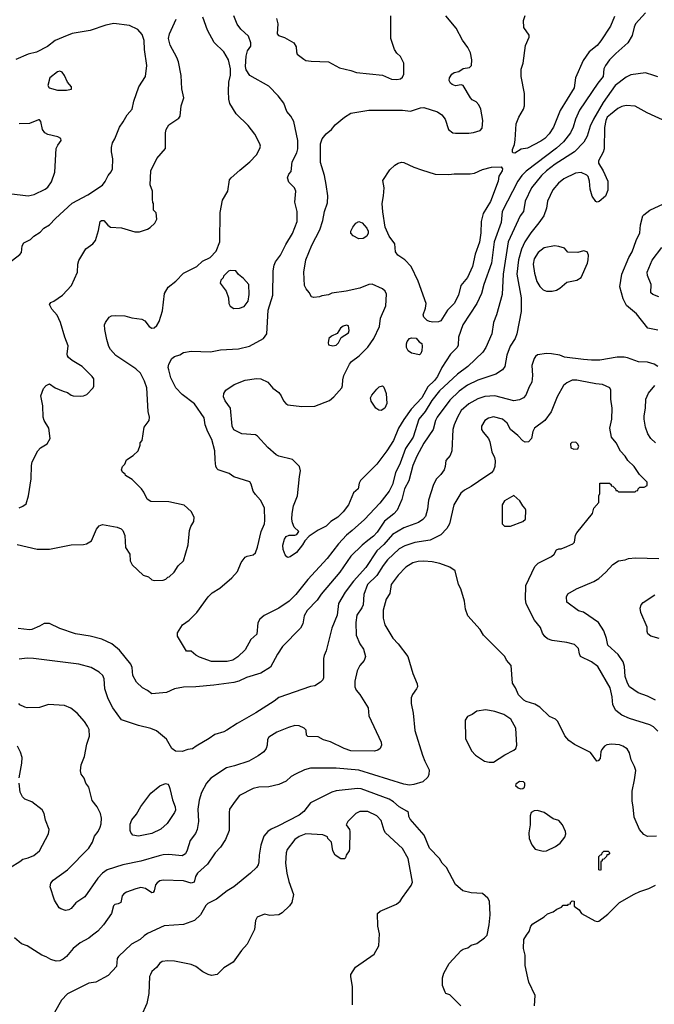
# Model space of a CAD drawing. Extents: x 997028 to 1115134, y 536408 to 618974.
# Tile 430 of 473: x 1105538 to 1111184, y 545468 to 554231. Entities that reach past the tile are written whole.
import ezdxf

# ---------------------------------------------------------------- set-up
doc = ezdxf.new("R2010")
doc.units = 0

msp = doc.modelspace()

# ---------------------------------------------------------------- linework, layer by layer
at = {"layer": '0CON10XD'}
for points in [[(1111215, 553722.5), (1111180, 553735), (1111105, 553757.5), (1110975, 553741.1), (1110935, 553721.1), (1110835, 553646.2), (1110730, 553495), (1110642.5, 553345), (1110613.6, 553285), (1110587.5, 553195), (1110557.6, 553142.4), (1110474.7, 553055.3), (1110303.5, 552946.5), (1110224, 552886), (1110182.1, 552845), (1110091.8, 552735), (1110034.7, 552615.3), (1110019.2, 552525), (1109990, 552485), (1109885, 552253.8), (1109840.3, 551965), (1109829.6, 551785), (1109781.1, 551605), (1109754.6, 551535.4), (1109737.5, 551435), (1109686.7, 551315), (1109658.1, 551271.9), (1109524.7, 551145.3), (1109433.2, 551076.8), (1109273.2, 550926.8), (1109205, 550841.8), (1109145.8, 550744.2), (1109090.8, 550675), (1109039.2, 550515), (1108969.5, 550415), (1108924.7, 550285), (1108880.8, 550199.2), (1108855, 550095.8), (1108825, 550034.3), (1108741.9, 549928.1), (1108605, 549784.4), (1108495.3, 549684.8), (1108446.5, 549643.5), (1108374.4, 549565), (1108275, 549435.7), (1108101.1, 549248.9), (1107994.4, 549115), (1107935.6, 549055), (1107845.3, 548994.7), (1107712.4, 548927.6), (1107673.8, 548895), (1107657, 548863), (1107647.4, 548762.6), (1107595.5, 548714.5), (1107545, 548624), (1107480.3, 548559.7), (1107435, 548531.4), (1107385, 548520), (1107245, 548520.6), (1107136.9, 548556.9), (1107104.2, 548574.2), (1107065, 548610), (1107021.7, 548611.7), (1106950.5, 548730.5), (1106943.8, 548745), (1106943.8, 548775), (1106986.2, 548845), (1107045, 548886), (1107115, 548956), (1107215, 549096), (1107250.7, 549129.3), (1107317.6, 549172.4), (1107427, 549263), (1107475, 549318.8), (1107508.7, 549401.3), (1107543.3, 549446.7), (1107562.7, 549457.3), (1107615, 549468.8), (1107635, 549486.7), (1107653.6, 549536.4), (1107687.8, 549675), (1107715.4, 549744.6), (1107719.5, 549775), (1107715.5, 549885.5), (1107682, 549955), (1107636, 550005), (1107615.8, 550035), (1107598, 550098), (1107585, 550117.5), (1107444.1, 550164.1), (1107401.7, 550191.7), (1107305, 550223.8), (1107295, 550232.5), (1107283.8, 550255), (1107276.2, 550315), (1107275.5, 550395.5), (1107247.1, 550495), (1107212.4, 550562.4), (1107189.2, 550625), (1107178.9, 550688.9), (1107095, 550812.5), (1106984, 550895), (1106927.5, 550955), (1106883.4, 551043.4), (1106864, 551115), (1106860, 551135), (1106864, 551165), (1106893.3, 551215), (1106915, 551233.3), (1106961.7, 551248.3), (1106995, 551270), (1107065, 551280), (1107235, 551276.2), (1107324, 551294), (1107485, 551302.5), (1107583.2, 551326.8), (1107706.7, 551395), (1107736, 551435), (1107750, 551645), (1107791.7, 551778.3), (1107794, 551996), (1107802.2, 552047.8), (1107813.3, 552076.7), (1107859.1, 552135), (1107905, 552230), (1107965, 552328.8), (1108007.5, 552435), (1108007.5, 552525), (1107987, 552607), (1107994, 552705), (1107983.3, 552735), (1107933.3, 552785), (1107920, 552825), (1107932.5, 552855), (1107955, 552880), (1107963.3, 552965), (1108003, 553047), (1108012.5, 553082.5), (1108012.5, 553155), (1107976, 553325), (1107951.7, 553371.7), (1107916, 553415), (1107887.2, 553487.2), (1107838.8, 553555), (1107755, 553638.8), (1107585, 553733.8), (1107554, 553784), (1107548.2, 553815), (1107552.2, 553907.8), (1107566, 553955), (1107593.8, 553995), (1107596.2, 554025), (1107573.8, 554085), (1107505, 554145.8), (1107472.2, 554192.2), (1107444.4, 554265)], [(1111105, 554293.3), (1111016.5, 554193.5), (1111003.8, 554165), (1110988.3, 554091.7), (1110949.4, 554025), (1110840.7, 553929.3), (1110786.7, 553875), (1110749.4, 553825), (1110735.6, 553795), (1110728.6, 553725), (1110682.2, 553667.8), (1110520, 553425), (1110482.3, 553345), (1110461.1, 553275), (1110438.5, 553225), (1110377.1, 553145), (1110312.8, 553087.2), (1110045.7, 552884.3), (1110005, 552843.6), (1109971.3, 552795), (1109830.7, 552525), (1109822, 552425), (1109758.7, 552255), (1109735.5, 552065.5), (1109669.1, 551875), (1109646.9, 551793.1), (1109605, 551706), (1109481.4, 551515), (1109442.9, 551405), (1109439.4, 551335), (1109431.9, 551315), (1109371.9, 551255), (1109295.2, 551134.8), (1109254.1, 551055), (1109228.8, 551021.2), (1109170.6, 550965), (1109117.2, 550865), (1109021.2, 550765), (1108955, 550672.9), (1108909.1, 550595), (1108864.1, 550485.9), (1108805.9, 550394.1), (1108716.9, 550275), (1108569.3, 550130.7), (1108557.5, 550105), (1108550, 550055), (1108509.5, 550020.5), (1108462.9, 549915), (1108417.6, 549852.4), (1108367.5, 549805), (1108308, 549765), (1108265, 549724.2), (1108195, 549688.6), (1108115, 549633.3), (1108075.9, 549594.1), (1108055, 549556.7), (1108001.2, 549488.8), (1107945, 549451.2), (1107925, 549446.2), (1107915, 549450), (1107899.1, 549469.1), (1107881.4, 549515), (1107879.4, 549555), (1107893, 549607), (1107909.7, 549630.3), (1107935, 549644), (1107985, 549643.8), (1108005, 549650), (1108023.3, 549675), (1107981.2, 549715), (1107964.3, 549754.3), (1107960, 549785), (1107961.9, 549835), (1107975.7, 549904.3), (1107999.2, 549965), (1108010, 549995), (1108027.1, 550165), (1108037.5, 550215), (1108028.8, 550255), (1107965, 550315.8), (1107845, 550347.1), (1107819.3, 550359.3), (1107745.8, 550425), (1107655, 550524), (1107635, 550536), (1107515, 550544), (1107445, 550581.2), (1107430, 550615), (1107413.9, 550773.9), (1107365, 550840), (1107350.8, 550875), (1107354, 550905), (1107373.3, 550935), (1107445.6, 550984.4), (1107545, 551021.9), (1107645, 551037.5), (1107685, 551035.8), (1107746.7, 551005), (1107791.3, 550951.3), (1107844.4, 550914.4), (1107864.3, 550885), (1107885, 550838.8), (1107905, 550816), (1107925, 550804.3), (1108047.3, 550787.3), (1108165, 550793.1), (1108295, 550843.5), (1108333.1, 550875), (1108404.2, 550955), (1108411.4, 550975), (1108412.9, 551025), (1108421.4, 551065), (1108471.4, 551165), (1108490.2, 551189.8), (1108559.3, 551240.7), (1108635, 551316), (1108688.6, 551395), (1108739.3, 551500.7), (1108749.2, 551575), (1108795.9, 551685.9), (1108803, 551787), (1108791.2, 551815), (1108767.3, 551837.3), (1108675, 551877.5), (1108645, 551875.7), (1108565, 551843.1), (1108444.4, 551815.6), (1108315, 551796), (1108285, 551784), (1108226.1, 551773.9), (1108205, 551763.3), (1108155, 551760), (1108133.6, 551763.6), (1108113.6, 551803.6), (1108085.9, 551835.9), (1108070.8, 551865), (1108067.1, 551985), (1108084.4, 552095), (1108138.1, 552225), (1108209.1, 552360.9), (1108236.7, 552445), (1108251.1, 552525), (1108277.4, 552602.6), (1108280, 552665), (1108264.3, 552765), (1108250, 552845), (1108215, 552960), (1108214.4, 553125), (1108229.7, 553170.3), (1108265, 553214.2), (1108312.5, 553255), (1108345.8, 553295), (1108428, 553365), (1108485, 553398.6), (1108645, 553426.9), (1108945, 553426.9), (1109014.2, 553415.8), (1109105, 553447.1), (1109135, 553449.2), (1109255, 553410.8), (1109295, 553386), (1109324.2, 553345), (1109354.3, 553254.3), (1109392.5, 553225), (1109415, 553220), (1109535, 553220), (1109575, 553226.2), (1109633.9, 553246.1), (1109653.9, 553266.1), (1109660, 553335), (1109640, 553435), (1109622, 553475), (1109599.1, 553499.1), (1109565, 553518), (1109548, 553535), (1109485, 553646.2), (1109465, 553651.2), (1109415, 553643.8), (1109385, 553653.3), (1109372.5, 553665), (1109360.7, 553690.7), (1109362.5, 553715), (1109384.1, 553745.9), (1109405, 553760), (1109445, 553770), (1109485, 553797.5), (1109540, 553805), (1109557.5, 553825), (1109560, 553875), (1109548.8, 553935), (1109526.2, 553985), (1109477.7, 554047.7), (1109422, 554155), (1109330, 554265)], [(1107822.3, 554242.3), (1107836.4, 554193.6), (1107830, 554105), (1107841.7, 554091.7), (1107895, 554073.3), (1107976.7, 554025), (1107999.3, 553989.3), (1108000, 553945), (1108006.7, 553925), (1108065, 553880), (1108085, 553869.2), (1108131.2, 553861.2), (1108285, 553856.7), (1108385, 553804.2), (1108485, 553780), (1108535, 553761.2), (1108765, 553738.8), (1108845, 553702), (1108895, 553700), (1108925, 553706.2), (1108945, 553720), (1108956.2, 553745), (1108956, 553845), (1108926.7, 553905), (1108895, 553933.3), (1108873.3, 553965), (1108840, 554065), (1108840, 554265)], [(1110829.4, 554260.6), (1110795, 554174), (1110707.6, 554042.4), (1110675, 554001.4), (1110604.6, 553945.4), (1110550.7, 553869.3), (1110484.2, 553715), (1110471.1, 553625), (1110346.2, 553423.8), (1110286.7, 553275), (1110248.1, 553215), (1110210.8, 553175), (1110175, 553149.5), (1110055, 553089.2), (1110000.5, 553079.5), (1109945, 553043.3), (1109930, 553045), (1109923, 553053), (1109923.3, 553075), (1109939.7, 553120.3), (1109947, 553163), (1109955.7, 553305), (1109978.1, 553365), (1110021.9, 553435), (1110028.9, 553465), (1110029.4, 553575), (1110000.6, 553725), (1109999.5, 553790.5), (1110018, 553845), (1110039.7, 554000.3), (1110070.8, 554075), (1110072, 554095), (1110022.7, 554162.7), (1110020, 554225), (1110035, 554270)], [(1105435, 552060), (1105539.5, 552140.5), (1105555, 552160), (1105560.7, 552219.3), (1105576.1, 552243.9), (1105634.1, 552275.9), (1105664.2, 552305.8), (1105719.1, 552340.9), (1105754.4, 552375.6), (1105805, 552406), (1105857.3, 552462.7), (1106005, 552599.2), (1106145, 552672), (1106275, 552758), (1106299.4, 552790.6), (1106325, 552843.8), (1106353.2, 552876.8), (1106364.4, 552905), (1106367.9, 552992.1), (1106355.8, 553054.2), (1106355.7, 553095), (1106364, 553135), (1106385, 553170), (1106425.7, 553275), (1106459.2, 553320.8), (1106494.4, 553385), (1106538.1, 553435), (1106552.5, 553505), (1106598.9, 553635), (1106658.5, 553725), (1106670.9, 553825), (1106648.5, 553965), (1106646.7, 554045), (1106629.1, 554099.1), (1106590, 554145), (1106515, 554180), (1106375, 554197.1), (1106305, 554181.4), (1106165.9, 554135.9), (1106005, 554109.5), (1105925, 554074.5), (1105855, 554046.7), (1105786.6, 553993.4), (1105686.8, 553943.2), (1105615, 553924.2), (1105505, 553878)], [(1105515, 549559.4), (1105695, 549520), (1105805, 549519.2), (1105995, 549558.6), (1106105, 549561.4), (1106132.7, 549567.3), (1106175.8, 549594.2), (1106222.4, 549697.6), (1106245, 549726.2), (1106275, 549738), (1106405, 549715.8), (1106440.5, 549700.5), (1106456.7, 549685), (1106475, 549640), (1106481.2, 549535), (1106517.5, 549475), (1106520, 549415), (1106540.5, 549380.5), (1106636.4, 549286.4), (1106683.6, 549273.6), (1106715, 549247.5), (1106735, 549240), (1106815, 549242.5), (1106838.3, 549251.7), (1106855, 549270), (1106868.3, 549271.7), (1106913.3, 549315), (1106948.8, 549371.2), (1106996.9, 549415), (1107037.4, 549557.4), (1107048.8, 549685), (1107060.4, 549719.6), (1107088.6, 549765), (1107089.2, 549805), (1107063.3, 549855), (1107001.7, 549911.7), (1106865, 549940), (1106705, 549943.8), (1106673.3, 549965), (1106643.3, 550025), (1106623.3, 550055), (1106539.5, 550139.5), (1106480, 550175), (1106476.4, 550186.4), (1106452.5, 550205), (1106443.8, 550225), (1106453.3, 550255), (1106472.5, 550275), (1106487.5, 550315), (1106547.5, 550352.5), (1106592.5, 550395), (1106610, 550445), (1106610, 550465), (1106627.5, 550485), (1106646.7, 550605), (1106691.2, 550665), (1106693.9, 550693.9), (1106680, 550745), (1106668.2, 550955), (1106649.1, 551015), (1106614, 551085), (1106571.2, 551125), (1106395, 551244), (1106346.6, 551296.6), (1106332.4, 551322.4), (1106313.6, 551383.6), (1106295.7, 551475), (1106294.4, 551515.6), (1106302.4, 551537.6), (1106335, 551583.8), (1106355, 551596), (1106395, 551599.2), (1106475, 551597.1), (1106537, 551577), (1106625.5, 551565.5), (1106650.7, 551550.7), (1106689.8, 551499.8), (1106715, 551486.7), (1106735, 551490), (1106759.5, 551510.5), (1106778.1, 551545), (1106808.8, 551641.2), (1106825.6, 551795), (1106859.5, 551850.5), (1106926.2, 551905), (1106995.7, 551974.3), (1107114.2, 552035.8), (1107165, 552082), (1107234.1, 552115.9), (1107287.7, 552172.3), (1107320, 552255), (1107322.2, 552515), (1107341.4, 552625), (1107390.8, 552705), (1107404.2, 552805), (1107419.2, 552825), (1107497.2, 552892.8), (1107585, 552965.7), (1107645, 553030), (1107676, 553085), (1107680, 553105), (1107676, 553125), (1107631.7, 553211.7), (1107569.7, 553289.7), (1107464.5, 553394.5), (1107408.5, 553485), (1107399.1, 553525), (1107397.1, 553595), (1107399.5, 553675), (1107412.7, 553737.3), (1107412.7, 553792.7), (1107395.8, 553875), (1107354.5, 553944.5), (1107268.3, 554028.3), (1107208.1, 554138.1), (1107168.1, 554255)], [(1105533.4, 549886.6), (1105565, 549901.2), (1105596.1, 549923.9), (1105616.2, 549995), (1105641.4, 550145), (1105642.7, 550262.7), (1105649.2, 550295), (1105700, 550395), (1105725, 550420), (1105782.9, 550457.1), (1105808.6, 550505), (1105798, 550595), (1105755.7, 550665), (1105747.1, 550695), (1105745.6, 550795), (1105725.9, 550884.1), (1105750.8, 550949.2), (1105775, 550976.7), (1105805, 550990), (1105855, 550953.8), (1105925, 550923.8), (1105965, 550913.3), (1105995, 550890), (1106015, 550883.3), (1106075, 550880), (1106105, 550883.3), (1106135, 550896.7), (1106192.5, 550955), (1106199.3, 550970.7), (1106196.7, 551035), (1106183.3, 551055), (1106095, 551144), (1106005, 551198.8), (1105974.1, 551224.1), (1105965, 551240), (1105961.2, 551255), (1105968.7, 551328.7), (1105938.9, 551405), (1105901.4, 551535), (1105872.3, 551602.3), (1105823.3, 551655), (1105803.9, 551696.1), (1105816.4, 551713.6), (1105843.6, 551726.4), (1105919.1, 551780.9), (1105999.2, 551865), (1106052, 551985), (1106054.2, 552055), (1106063.2, 552086.8), (1106127.6, 552192.4), (1106188, 552235), (1106212, 552265), (1106239.2, 552355), (1106253.3, 552435), (1106265, 552443.8), (1106287.5, 552445), (1106322.3, 552402.3), (1106346.1, 552386.1), (1106445, 552378.8), (1106562.3, 552342.3), (1106605, 552343.8), (1106675, 552366.2), (1106699.5, 552380.5), (1106739.5, 552420.5), (1106760, 552455), (1106751.7, 552511.7), (1106730, 552535), (1106730, 552595), (1106723, 552603), (1106720, 552635), (1106720, 552705), (1106700.5, 552760.5), (1106704, 552885), (1106758, 552995), (1106836.7, 553085), (1106835.7, 553224.3), (1106841.4, 553255), (1106865.8, 553295), (1106953.8, 553355), (1106967, 553373), (1106975.8, 553465), (1107000, 553535), (1106980, 553615), (1106975.8, 553735), (1106952.5, 553855), (1106937.5, 553895), (1106875.8, 554005), (1106862.9, 554065), (1106870.8, 554105), (1106930, 554235)], [(1105955, 553603.8), (1105998.3, 553611.7), (1106000, 553635), (1105964.2, 553674.2), (1105937.5, 553735), (1105915, 553763.8), (1105895, 553772), (1105875, 553765.8), (1105808, 553715), (1105788.8, 553645), (1105801.2, 553625), (1105875.7, 553604.3), (1105955, 553603.8)], [(1111295, 553321.1), (1111121.1, 553401.1), (1111015, 553461.4), (1110935, 553466.9), (1110895, 553458.1), (1110860.2, 553439.8), (1110795, 553386.9), (1110765, 553363.5), (1110751.9, 553335), (1110742.7, 553272.7), (1110736.9, 553083.1), (1110728.1, 553051.9), (1110687.5, 552975), (1110688, 552955), (1110730, 552885), (1110771.4, 552795), (1110771.4, 552715), (1110749.4, 552660.6), (1110695, 552612.5), (1110675, 552607.5), (1110665, 552613.3), (1110631.1, 552661.1), (1110613.4, 552723.4), (1110607.8, 552795), (1110595, 552836.7), (1110585, 552848.8), (1110535, 552870.8), (1110483.3, 552865), (1110380, 552815), (1110333.1, 552776.9), (1110282.4, 552717.6), (1110232.9, 552615), (1110224.4, 552555), (1110201.9, 552485), (1110157.8, 552422.2), (1110084.6, 552335), (1110033.1, 552255), (1110002.4, 552187.6), (1109975.7, 552094.3), (1109961.3, 551965), (1109999.1, 551755), (1109998.5, 551635), (1109960, 551435), (1109946, 551394), (1109903.5, 551325), (1109872.7, 551245), (1109854.3, 551145), (1109834, 551115), (1109774.5, 551075.5), (1109615, 551024.5), (1109522.7, 550977.3), (1109447.5, 550925), (1109365, 550844.5), (1109252.3, 550695), (1109237.7, 550665), (1109216.4, 550585), (1109135, 550462), (1109072.4, 550347.6), (1109035, 550263.8), (1109001.4, 550128.6), (1108960.5, 550055), (1108939.5, 549960.5), (1108895.4, 549865), (1108868, 549832), (1108785, 549769.1), (1108718.7, 549671.3), (1108684.7, 549635.3), (1108635, 549596.5), (1108584.1, 549555.9), (1108485, 549455.6), (1108385.5, 549315), (1108221.9, 549118.1), (1108185.6, 549065), (1108095, 548974.2), (1108070.6, 548925), (1108058.6, 548855), (1108036.9, 548815), (1107876.6, 548653.4), (1107832, 548585), (1107771.2, 548468.8), (1107685, 548415.7), (1107555, 548375.5), (1107488.8, 548345), (1107445, 548331.5), (1107265, 548307.8), (1107105, 548293.1), (1106995, 548291.4), (1106915, 548276), (1106845, 548244), (1106715, 548232.5), (1106675, 548262), (1106630, 548285), (1106576.2, 548335), (1106544, 548395), (1106540, 548465), (1106526, 548495), (1106425, 548621.2), (1106357.4, 548677.4), (1106267.9, 548717.9), (1106165, 548744.3), (1106035, 548764.2), (1105895, 548814), (1105805, 548856), (1105755, 548856), (1105715.6, 548834.4), (1105646, 548804), (1105625, 548800.4), (1105525, 548813.2)], [(1105615, 552664.2), (1105667.5, 552675), (1105765.7, 552724.3), (1105787.9, 552742.1), (1105820.3, 552789.7), (1105850.6, 552875), (1105864, 553085), (1105878, 553115), (1105908, 553155), (1105903.3, 553175), (1105877.5, 553187.5), (1105790.2, 553210.2), (1105762.5, 553225), (1105741.4, 553255), (1105727.5, 553325), (1105715, 553338.8), (1105705, 553340), (1105625, 553308.2), (1105535, 553303.8)], [(1109215, 551538.8), (1109185, 551543.8), (1109165, 551553.3), (1109133.3, 551585), (1109126.7, 551605), (1109148.8, 551665), (1109156.2, 551705), (1109084.4, 551904.4), (1109022, 552035), (1108965, 552094), (1108904, 552135), (1108882, 552165), (1108876, 552235), (1108826, 552305), (1108789.2, 552385), (1108770.5, 552520.5), (1108762.5, 552595), (1108775.8, 552665), (1108780, 552735), (1108769.3, 552800.7), (1108831.2, 552895), (1108875, 552938), (1108905, 552955.8), (1108935, 552962.5), (1108955, 552960), (1109045, 552918), (1109114.1, 552895.9), (1109235, 552855.7), (1109355, 552852.9), (1109405, 552860), (1109545, 552860), (1109585, 552865.8), (1109655, 552898.6), (1109735, 552919.2), (1109821.7, 552921.7), (1109832.5, 552905), (1109830, 552885), (1109802.7, 552837.3), (1109795.6, 552795), (1109725.8, 552614.2), (1109662.1, 552505), (1109642.7, 552435), (1109640, 552335), (1109629.9, 552250.1), (1109590, 552145), (1109566.2, 552035), (1109522.2, 551937.7), (1109462.2, 551865), (1109440.9, 551780.9), (1109405, 551704.3), (1109344.4, 551645), (1109285, 551552), (1109265, 551541.2), (1109215, 551538.8)], [(1105445, 552685.8), (1105615, 552664.2)], [(1111215, 551468.8), (1111125.9, 551485.9), (1111025, 551614), (1110936.6, 551686.6), (1110908.1, 551748.1), (1110878.6, 551855), (1110895.9, 551965.9), (1110958.1, 552115), (1110986.9, 552165), (1111022.5, 552267.5), (1111054.2, 552335), (1111061.2, 552405), (1111083.3, 552485), (1111092.5, 552495), (1111144.1, 552535.9), (1111265, 552592)], [(1108555, 552281.2), (1108505, 552308.8), (1108485, 552330), (1108485, 552350), (1108503.3, 552385), (1108530.3, 552419.7), (1108555, 552434), (1108584.2, 552424.2), (1108626.7, 552375), (1108639.3, 552349.3), (1108639.3, 552330.7), (1108626.7, 552305), (1108595, 552283.8), (1108555, 552281.2)], [(1110275, 551814.4), (1110313.3, 551825), (1110345, 551843.1), (1110405, 551895.8), (1110495, 551912.9), (1110532.4, 551937.6), (1110588.8, 552065), (1110596.7, 552095), (1110600, 552135), (1110587.5, 552165), (1110555, 552173.8), (1110505, 552160), (1110415, 552162.5), (1110385, 552197.5), (1110334.1, 552214.1), (1110295, 552219.2), (1110205, 552200.6), (1110150.6, 552159.4), (1110116.9, 552103.1), (1110106.2, 552055), (1110118.5, 551975), (1110140.7, 551900.7), (1110165.5, 551855.5), (1110196.8, 551826.8), (1110225, 551815.7), (1110275, 551814.4)], [(1111225, 551763.3), (1111170, 551785), (1111155, 551800), (1111156.5, 551875), (1111124.4, 551955), (1111120.6, 551985), (1111165, 552092.5), (1111251.1, 552205)], [(1107445, 551662), (1107495, 551664.2), (1107535, 551680), (1107570.8, 551725), (1107580, 551785), (1107576, 551875), (1107528.7, 551928.7), (1107484.1, 551964.1), (1107460, 551995), (1107410.7, 551999.3), (1107395, 551992.5), (1107351.7, 551948.3), (1107350, 551935), (1107328.3, 551911.7), (1107323.3, 551885), (1107375.9, 551815.9), (1107396.2, 551755), (1107400, 551705), (1107411.2, 551681.2), (1107445, 551662)], [(1108325, 551330), (1108355, 551334), (1108373.8, 551355), (1108398.3, 551401.7), (1108465, 551443.3), (1108470, 551465), (1108465, 551507.5), (1108445, 551512.5), (1108415, 551503.8), (1108391.2, 551485), (1108361.7, 551438.3), (1108312.5, 551415), (1108290, 551395), (1108282.5, 551355), (1108287, 551337), (1108325, 551330)], [(1109095, 551250), (1109025, 551263.8), (1108993.9, 551283.9), (1108981.2, 551315), (1108980, 551345), (1108985, 551367.5), (1109006.4, 551393.6), (1109025, 551400), (1109065, 551397.5), (1109093.6, 551363.6), (1109115, 551350), (1109120, 551325), (1109117.5, 551285), (1109108.3, 551261.7), (1109095, 551250)], [(1111215, 551143.3), (1111182.5, 551165), (1111125, 551184.3), (1111045, 551187.1), (1110945, 551222.5), (1110915, 551227.1), (1110855, 551227.1), (1110698.7, 551201.3), (1110625, 551200), (1110555, 551207.3), (1110385, 551229.2), (1110345, 551245.8), (1110268.8, 551258.8), (1110225, 551260), (1110145, 551247.5), (1110126.2, 551235), (1110115, 551216.7), (1110094.4, 551155), (1110101.1, 551065), (1110094.4, 551005), (1110071.4, 550965), (1110041.3, 550888.7), (1110021.2, 550865), (1109985, 550847.1), (1109935, 550839.4), (1109765, 550883.6), (1109677.4, 550877.4), (1109615, 550857.5), (1109535, 550811.5), (1109467, 550753), (1109432.9, 550695), (1109402.5, 550625), (1109390.5, 550585), (1109384.1, 550394.1), (1109368.7, 550351.3), (1109328.3, 550308.3), (1109323.8, 550255), (1109313.8, 550225), (1109286, 550185), (1109245.5, 550144.5), (1109218.6, 550095), (1109174.4, 549955), (1109167.8, 549875), (1109148.8, 549811.2), (1109125, 549782.5), (1109086, 549755), (1108955, 549709.6), (1108855, 549648.5), (1108779.2, 549560.8), (1108715.3, 549505), (1108616.5, 549355), (1108507.5, 549235), (1108435, 549137.1), (1108375.6, 549035), (1108362.9, 548932.9), (1108314.4, 548815), (1108264.2, 548615), (1108247.3, 548572.7), (1108242.5, 548545), (1108242, 548375), (1108234, 548355), (1108215.5, 548334.5), (1108165, 548304), (1108125, 548297.5), (1107842.6, 548197.4), (1107803.8, 548165), (1107638.7, 548061.3), (1107472.2, 547967.8), (1107382, 547908), (1107355, 547892.9), (1107275, 547870.8), (1107225, 547834.2), (1107108, 547765), (1107075, 547742), (1107035, 547736), (1106985, 547718.8), (1106925, 547722.5), (1106893.3, 547745), (1106845, 547826.7), (1106755, 547902), (1106704.4, 547924.4), (1106595, 547948.6), (1106445, 548000), (1106368, 548108), (1106327, 548187), (1106295.7, 548275), (1106290, 548365), (1106277.1, 548395), (1106245, 548422.9), (1106175, 548467.1), (1106065, 548495.6), (1105660, 548545), (1105605, 548549.5), (1105535, 548539.5)], [(1111215, 547899.4), (1111177, 547937), (1111145, 547956.4), (1110965, 548011.1), (1110895, 548043.1), (1110842.7, 548082.7), (1110816.9, 548135), (1110810, 548205), (1110792.5, 548285), (1110680.8, 548475), (1110626, 548515), (1110528.8, 548565), (1110518, 548588), (1110511.2, 548635), (1110475, 548671.2), (1110405, 548689.2), (1110275, 548707.5), (1110235, 548722), (1110210.3, 548740.3), (1110190.5, 548770.5), (1110170.5, 548820.5), (1110117.3, 548887.3), (1110045, 549032.5), (1110037.5, 549075), (1110042.5, 549195), (1110122, 549365), (1110150, 549395), (1110270, 549455), (1110293.8, 549475), (1110315, 549512.5), (1110335, 549522.5), (1110355, 549523.3), (1110407.3, 549542.7), (1110460, 549565), (1110475, 549580), (1110483.3, 549645), (1110493.8, 549665), (1110633.6, 549836.4), (1110646.4, 549883.6), (1110690, 549935), (1110690, 549995), (1110700, 550015), (1110700, 550105), (1110787, 550107), (1110800, 550095), (1110801.7, 550081.7), (1110815, 550080), (1110840, 550055), (1110841.7, 550041.7), (1110855, 550040), (1110865, 550030), (1111015, 550030), (1111021.7, 550038.3), (1111038.3, 550041.7), (1111040, 550055), (1111055, 550070), (1111095, 550070), (1111120, 550085), (1111120, 550115), (1111053.3, 550185), (1111004, 550255), (1110948.3, 550308.3), (1110925, 550346.7), (1110885, 550390), (1110845, 550466.7), (1110804.2, 550515), (1110788.6, 550595), (1110807.5, 550675), (1110809.5, 550775), (1110798.6, 550855), (1110798, 550935), (1110788.8, 550955), (1110724.3, 550984.3), (1110665, 550990), (1110525, 551017.5), (1110494.2, 551024.2), (1110455, 551022.5), (1110405, 551000.8), (1110375.4, 550974.6), (1110321.4, 550875), (1110267.8, 550742.2), (1110211.4, 550665), (1110120, 550595), (1110104, 550565), (1110092, 550505), (1110064.3, 550475.7), (1110035, 550472.5), (1110015, 550484), (1109970.9, 550530.9), (1109905.5, 550585.5), (1109875, 550641.2), (1109835, 550676.9), (1109755, 550696.7), (1109710, 550685), (1109676.2, 550665), (1109648, 550615), (1109648, 550585), (1109660.9, 550560.9), (1109708, 550505), (1109720, 550475), (1109738.6, 550385), (1109761.9, 550335), (1109768.9, 550305), (1109766.3, 550253.7), (1109755, 550221.2), (1109735, 550198), (1109685.4, 550164.6), (1109553.8, 550076.2), (1109494.7, 550045.3), (1109463.9, 550016.1), (1109401.1, 549915), (1109362.5, 549745), (1109338.5, 549701.5), (1109285, 549645.6), (1109191.5, 549598.5), (1109055, 549578.8), (1108965, 549549.5), (1108915, 549521.8), (1108811.1, 549425), (1108771.8, 549375), (1108715.9, 549284.1), (1108634.1, 549205), (1108601.4, 549115), (1108595.7, 549024.3), (1108583.8, 548996.2), (1108539.1, 548930.9), (1108528.5, 548865), (1108533.3, 548755), (1108565.6, 548675.6), (1108597.7, 548627.7), (1108616.2, 548565), (1108602.3, 548527.7), (1108566, 548484), (1108540, 548435), (1108520, 548345), (1108520, 548295), (1108531.2, 548265), (1108565, 548226.7), (1108637.3, 548107.3), (1108644, 548035), (1108755, 547800), (1108756.1, 547773.9), (1108746.7, 547745), (1108725, 547728.8), (1108695, 547722.5), (1108485, 547723.5), (1108425, 547745.6), (1108304.4, 547804.4), (1108240.9, 547820.9), (1108195, 547847.5), (1108103, 547853), (1108090, 547865), (1108088.3, 547908.3), (1108070, 547925), (1108025, 547947.5), (1107985, 547950.8), (1107931.2, 547931.2), (1107825, 547889.2), (1107754, 547845), (1107742, 547825), (1107740, 547775), (1107732, 547745), (1107710, 547715), (1107660.7, 547679.3), (1107576.6, 547633.4), (1107450.3, 547589.7), (1107378.3, 547571.7), (1107240.2, 547479.8), (1107200, 547435), (1107156.8, 547353.2), (1107135.7, 547285), (1107122.7, 547205), (1107127.9, 547095), (1107116.5, 547025), (1107102.4, 546987.6), (1107054.4, 546925), (1107029.1, 546840.9), (1107012.2, 546807.8), (1106985, 546788.6), (1106865, 546800.6), (1106815, 546800), (1106779.3, 546790.7), (1106615, 546743.5), (1106455, 546710.6), (1106316.3, 546663.7), (1106276, 546635), (1106235, 546592), (1106118.6, 546425), (1106039.1, 546370.9), (1105995, 546320), (1105975, 546308), (1105945, 546303.8), (1105905, 546316.7), (1105888.3, 546328.3), (1105846.7, 546395), (1105808.8, 546515), (1105814, 546545), (1105835, 546573.8), (1105965, 546666), (1106152.9, 546857.1), (1106185, 546912), (1106204.6, 546965.4), (1106235.7, 547005), (1106254.3, 547045), (1106263.1, 547075), (1106265.6, 547125), (1106256, 547165), (1106228, 547225), (1106182.7, 547282.7), (1106155, 547400), (1106126.7, 547435), (1106111.7, 547481.7), (1106086.4, 547516.4), (1106080, 547545), (1106085, 547600), (1106116, 547675), (1106135.8, 547785), (1106160, 547855), (1106155.9, 547914.1), (1106140.8, 547945), (1106114.5, 547984.5), (1106048.6, 548058.6), (1105993.2, 548103.2), (1105937.4, 548127.4), (1105795, 548136), (1105715, 548109.2), (1105605, 548108), (1105582.7, 548112.7), (1105540, 548135), (1105530, 548145)], [(1108755, 550752.9), (1108735, 550756), (1108708, 550775), (1108666, 550835), (1108660, 550865), (1108670.9, 550889.1), (1108715, 550943.3), (1108737.5, 550965), (1108765, 550971.2), (1108779.5, 550959.5), (1108798.8, 550905), (1108803.8, 550815), (1108786.8, 550773.2), (1108755, 550752.9)], [(1111194.5, 550464.5), (1111154, 550505), (1111128, 550545), (1111105.7, 550605), (1111092.9, 550675), (1111092.9, 550705), (1111106.9, 550775), (1111110, 550855), (1111132.4, 550907.6), (1111188, 550975)], [(1110469.3, 550409.3), (1110505, 550413.3), (1110512.5, 550435), (1110502.5, 550455), (1110485, 550470), (1110450.7, 550469.3), (1110440, 550455), (1110441.7, 550421.7), (1110469.3, 550409.3)], [(1109852.5, 549722.5), (1109905, 549723.3), (1110013.6, 549766.4), (1110037.5, 549785), (1110040, 549865), (1110035, 549880), (1110013.3, 549905), (1109989.3, 549949.3), (1109935, 549997.5), (1109850.7, 549949.3), (1109830, 549915), (1109830, 549745), (1109852.5, 549722.5)], [(1111196.2, 548175), (1111125, 548211.4), (1111041.1, 548241.1), (1110964.1, 548294.1), (1110945.3, 548325.3), (1110926.1, 548385), (1110919.4, 548475), (1110907.1, 548515), (1110862, 548582), (1110770, 548665), (1110759.2, 548725), (1110735, 548793.3), (1110688.6, 548865), (1110555, 548958), (1110511.2, 548971.2), (1110406.4, 549046.4), (1110403.8, 549095), (1110415, 549122.5), (1110493.1, 549166.9), (1110645, 549231.4), (1110690.7, 549259.3), (1110754, 549315), (1110815, 549383.8), (1110865, 549416.2), (1110925, 549424), (1110955, 549435.8), (1111017.7, 549442.3), (1111225.7, 549435.7)], [(1111205, 546964.2), (1111125, 546962), (1111090.3, 546980.3), (1111053.3, 547025), (1111003.9, 547133.9), (1110997.5, 547225), (1110987.1, 547275), (1110987.1, 547365), (1111009.2, 547465), (1111018.8, 547548.8), (1111008, 547585), (1110978, 547645), (1110962.5, 547705), (1110943, 547743), (1110905, 547767.1), (1110875, 547777.8), (1110805, 547784.4), (1110762.2, 547777.8), (1110740.8, 547765), (1110717.5, 547735), (1110709.2, 547715), (1110704, 547655), (1110685, 547633.8), (1110672.3, 547632.3), (1110617.9, 547707.9), (1110475, 547782), (1110423.3, 547815), (1110387.7, 547857.7), (1110325, 547986.7), (1110305.7, 548005.7), (1110250.8, 548030.8), (1110165, 548113.3), (1110120.7, 548139.3), (1110045, 548162), (1110024, 548175), (1109975, 548223.3), (1109950, 548285), (1109923.8, 548325), (1109910, 548485), (1109870.8, 548530.8), (1109853.8, 548565), (1109665, 548753.8), (1109634, 548805), (1109526.2, 548925), (1109504, 548985), (1109496, 549055), (1109462.9, 549165), (1109442.5, 549205), (1109413.8, 549325), (1109365, 549359.2), (1109275, 549391.9), (1109207.2, 549407.2), (1109135, 549413.5), (1109085, 549410.5), (1109035, 549396.5), (1108975, 549359.4), (1108905, 549286.9), (1108844.4, 549205), (1108832.9, 549125), (1108799.4, 549075), (1108773.5, 548975), (1108771.9, 548905), (1108785.7, 548845), (1108856.8, 548726.8), (1108905.5, 548675.5), (1108992.5, 548565), (1109035, 548412.5), (1109075, 548320), (1109076.2, 548295), (1109070, 548275), (1109033.8, 548225), (1109022.7, 548197.3), (1109020, 548145), (1109039.5, 548059.5), (1109053.5, 547905), (1109120.8, 547685), (1109143.1, 547633.1), (1109180, 547555), (1109178.8, 547515), (1109169.5, 547490.5), (1109125, 547448.8), (1109045, 547424), (1109005, 547420), (1108955, 547428.6), (1108555, 547550.8), (1108355, 547569.5), (1108125, 547568.5), (1108073.3, 547555), (1107992.1, 547517.9), (1107954.4, 547495.6), (1107910, 547455), (1107845, 547424), (1107755, 547402.5), (1107665, 547399.4), (1107615, 547387.5), (1107492.7, 547327.3), (1107454, 547275), (1107405.5, 547204.5), (1107400.6, 547175), (1107400.8, 547015), (1107368, 546935), (1107325, 546868), (1107277.1, 546815), (1107208.6, 546715), (1107120, 546635), (1107104, 546605), (1107090, 546555), (1107065, 546546.2), (1106996.8, 546566.8), (1106815, 546572.5), (1106785, 546565.8), (1106760.3, 546549.7), (1106747.7, 546532.3), (1106735, 546477.5), (1106725.9, 546464.1), (1106715, 546460), (1106659.1, 546499.1), (1106615, 546506.9), (1106572.6, 546497.4), (1106490, 546465), (1106465, 546451.2), (1106450, 546435), (1106437.5, 546375), (1106415, 546362.5), (1106385, 546356.7), (1106373.9, 546346.1), (1106355.8, 546275), (1106283.3, 546176.7), (1106235, 546118.6), (1106185, 546082.5), (1106155, 546058), (1106076.2, 546015), (1106014.4, 545965.6), (1105956.3, 545893.7), (1105925, 545868.6), (1105895, 545854.4), (1105862.4, 545852.4), (1105815, 545866.2), (1105775, 545891.2), (1105735, 545906.2), (1105605, 545990), (1105555, 546006.7), (1105491.2, 546061.2)], [(1111227.5, 548725), (1111152.5, 548745), (1111127.5, 548765), (1111120, 548785), (1111120, 548825), (1111064, 548955), (1111060, 548995), (1111068.8, 549025), (1111086.2, 549045), (1111188.3, 549111.7)], [(1109755, 547622), (1109855, 547689.4), (1109935, 547730), (1109951.2, 547745), (1109961.2, 547775), (1109953.1, 547925), (1109907.5, 548005), (1109845, 548048.1), (1109764.2, 548074.2), (1109685, 548090), (1109604.2, 548075.8), (1109563.6, 548046.4), (1109521.7, 548028.3), (1109502.5, 547997.5), (1109504, 547835), (1109558, 547725), (1109595, 547686), (1109675, 547632.9), (1109715, 547622.5), (1109755, 547622)], [(1105532.5, 547485), (1105557.5, 547615), (1105560, 547665), (1105545, 547712.5), (1105518.8, 547765)], [(1105453.3, 546685), (1105539.5, 546740.5), (1105565, 546760), (1105615, 546771.2), (1105665, 546793.8), (1105713.3, 546835), (1105793.8, 546985), (1105800, 547025), (1105768.3, 547108.3), (1105756, 547165), (1105739.1, 547199.1), (1105645, 547270), (1105584.2, 547294.2), (1105564.2, 547314.2), (1105544, 547355), (1105532.5, 547435)], [(1106595, 546963.8), (1106545, 546973.3), (1106526.4, 546996.4), (1106520, 547015), (1106521.7, 547071.7), (1106535, 547110), (1106579.1, 547160.9), (1106615, 547230), (1106705, 547346), (1106785, 547412), (1106835, 547433.3), (1106855, 547427.5), (1106866.7, 547415), (1106875, 547390), (1106898.8, 547288.8), (1106921.4, 547225), (1106924.3, 547195), (1106915.7, 547175), (1106851.1, 547078.9), (1106795, 547025.8), (1106715, 546989.4), (1106595, 546963.8)], [(1109995, 547386.2), (1110015, 547388.8), (1110028.8, 547401.2), (1110033.8, 547415), (1110031.2, 547435), (1110019.2, 547449.2), (1109985, 547451.2), (1109951.7, 547428.3), (1109950, 547415), (1109973.9, 547393.9), (1109995, 547386.2)], [(1109463.3, 545455), (1109365, 545552.5), (1109330, 545565), (1109322.5, 545575), (1109301.2, 545635), (1109300, 545705), (1109312, 545745), (1109359.7, 545830.3), (1109465, 545946.7), (1109485, 545960), (1109525, 545970), (1109555, 545993.3), (1109605, 546010), (1109675, 546058.8), (1109696, 546085), (1109716.2, 546175), (1109723.3, 546265), (1109718.8, 546385), (1109703.9, 546413.9), (1109655, 546453.3), (1109555, 546461.2), (1109479.5, 546479.5), (1109416.2, 546535), (1109336, 546685), (1109298, 546725), (1109274, 546765), (1109185, 546858.8), (1109137.5, 546975), (1109013.3, 547115), (1109000.7, 547140.7), (1108996.7, 547175), (1108981.7, 547188.3), (1108915.8, 547225), (1108865, 547271.5), (1108826, 547295), (1108575, 547387.3), (1108545, 547388.8), (1108355, 547367.5), (1108314.5, 547355.5), (1108125, 547260), (1108065.6, 547185), (1108025, 547151.2), (1107835, 547052.9), (1107775, 547028), (1107745, 547006.2), (1107711.4, 546965), (1107684.4, 546885.6), (1107667.5, 546795), (1107667.1, 546735), (1107660.3, 546709.7), (1107645, 546686.2), (1107593.3, 546636.7), (1107445, 546514.4), (1107385, 546477.8), (1107288, 546405), (1107212, 546365), (1107195, 546346.7), (1107146.7, 546265), (1107095, 546213.3), (1106995, 546180), (1106825, 546168.1), (1106675, 546098), (1106645, 546078.8), (1106610, 546045), (1106533.3, 546005), (1106416.7, 545895), (1106406.7, 545875), (1106400, 545805), (1106325, 545723.3), (1106215.9, 545664.1), (1106155, 545656), (1106053.1, 545606.9), (1105965, 545562), (1105910, 545505), (1105849.5, 545395)], [(1108500, 545465), (1108500, 545625), (1108483.1, 545715), (1108485.8, 545735), (1108525, 545798), (1108691.2, 545915), (1108735, 545990), (1108740, 546095), (1108723.8, 546165), (1108722.5, 546275), (1108744.1, 546295.9), (1108891.1, 546358.9), (1108922.5, 546385), (1108945, 546418), (1109022, 546525), (1109034, 546555), (1108994.2, 546765), (1108944.5, 546854.5), (1108793.1, 546993.1), (1108781.1, 547015), (1108755, 547104), (1108716, 547145), (1108635, 547184.3), (1108565.6, 547184.4), (1108528, 547165), (1108456.7, 547095), (1108442.5, 547065), (1108472.5, 547025), (1108476.2, 547005), (1108473.8, 546855), (1108470, 546835), (1108442.5, 546795), (1108438.3, 546771.7), (1108427, 546763), (1108395, 546763.3), (1108346.2, 546795), (1108323.3, 546835), (1108311.7, 546911.7), (1108280, 546945), (1108278.3, 546958.3), (1108235, 546977.5), (1108085.6, 546984.4), (1108025, 546961.9), (1107986.9, 546935), (1107919.4, 546845), (1107908.5, 546815), (1107904.6, 546725), (1107914.6, 546634.6), (1107932.6, 546562.6), (1107974, 546445), (1107958.8, 546375), (1107938.8, 546345), (1107875, 546281.2), (1107845, 546264), (1107765, 546260), (1107715, 546270), (1107652.5, 546245), (1107636.7, 546215), (1107626, 546135), (1107562, 546005), (1107511.7, 545948.3), (1107437, 545843), (1107355, 545793.3), (1107295, 545733.3), (1107245, 545723.8), (1107215, 545734), (1107167.7, 545757.7), (1107105, 545806.2), (1107065, 545822.5), (1106915, 545852.5), (1106855, 545855.8), (1106805, 545850), (1106785, 545834.2), (1106754.3, 545795), (1106715, 545759.4), (1106700.8, 545735), (1106694.6, 545714.6), (1106686.7, 545565), (1106669.1, 545475), (1106618.3, 545361.7)], [(1110195, 546830.8), (1110225, 546834.2), (1110305, 546872), (1110348.3, 546901.7), (1110388.8, 546955), (1110396.2, 546985), (1110393.3, 547005), (1110366.2, 547065), (1110335, 547103.3), (1110285, 547120), (1110205, 547176), (1110145, 547192), (1110115, 547190.8), (1110088.8, 547175), (1110078.8, 547145), (1110080, 547065), (1110067.1, 546995), (1110070.8, 546945), (1110095, 546886.7), (1110125, 546848.8), (1110195, 546830.8)], [(1110705, 546660), (1110690, 546665), (1110690, 546785), (1110705, 546800), (1110718.3, 546801.7), (1110720, 546815), (1110735, 546830), (1110775, 546830), (1110790, 546815), (1110775, 546800), (1110761.7, 546798.3), (1110760, 546785), (1110735, 546760), (1110721.7, 546758.3), (1110720, 546745), (1110710, 546735), (1110710, 546665), (1110705, 546660)], [(1110120, 545455), (1110123, 545547), (1110069.2, 545665), (1110058.1, 545705), (1110036.2, 545815), (1110036.2, 545905), (1110020, 545965), (1110024, 546045), (1110045.9, 546084.1), (1110072.5, 546115), (1110086.4, 546163.6), (1110104.2, 546185.8), (1110205, 546246.7), (1110235, 546273.3), (1110285, 546290), (1110316.4, 546313.6), (1110358.3, 546331.7), (1110375, 546350), (1110415, 546350), (1110421.7, 546358.3), (1110438.3, 546361.7), (1110440, 546375), (1110455, 546390), (1110470, 546385), (1110471.7, 546341.7), (1110515, 546310), (1110536.7, 546275), (1110655, 546212), (1110675, 546206), (1110690.5, 546209.5), (1110769.7, 546270.3), (1110874.4, 546375.6), (1111005, 546447.5), (1111055, 546472.9), (1111135, 546498.6), (1111195, 546528.6)]]:
    msp.add_lwpolyline(points, dxfattribs=at)

doc.saveas('drawing.dxf')
